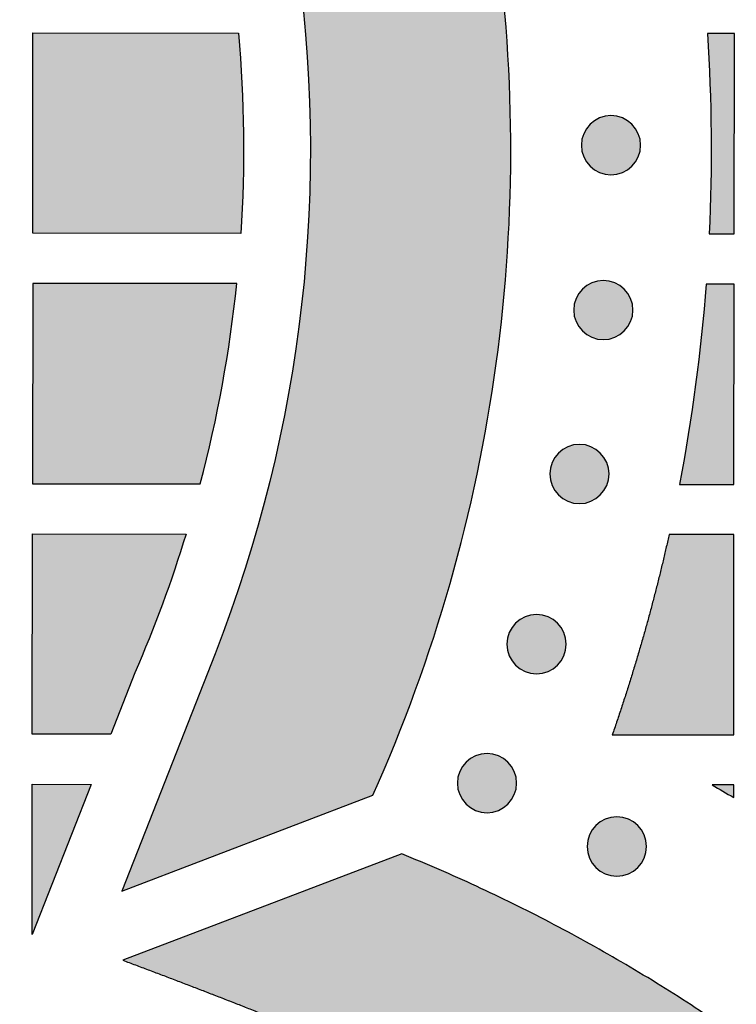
# Model space of a CAD drawing. Header units: millimetres. Extents: x -3873 to -97, y 912 to 4165.
# Tile 481 of 656: x -1504 to -1461, y 2969 to 3028. Entities that reach past the tile are written whole.
import ezdxf

# ---------------------------------------------------------------- set-up
doc = ezdxf.new("R2010")
doc.units = ezdxf.units.MM
doc.layers.add('pattern', color=7, linetype='Continuous', true_color=0x000000)

msp = doc.modelspace()

# ---------------------------------------------------------------- hatches: boundary and pattern name
at = {"layer": 'pattern'}
for points in [[(-1581.915, 3080.42), (-1587.684, 3065.401), (-1573.452, 3070.953), (-1570.943, 3071.886), (-1568.395, 3072.739), (-1565.813, 3073.512), (-1563.2, 3074.202), (-1560.56, 3074.807), (-1557.897, 3075.326), (-1555.216, 3075.758), (-1552.521, 3076.102), (-1549.815, 3076.357), (-1547.105, 3076.523), (-1544.393, 3076.599), (-1541.684, 3076.587), (-1538.984, 3076.486), (-1536.295, 3076.298), (-1533.622, 3076.023), (-1530.97, 3075.663), (-1529.976, 3075.502), (-1528.982, 3075.321), (-1527.99, 3075.119), (-1526.999, 3074.898), (-1526.01, 3074.656), (-1525.024, 3074.395), (-1524.042, 3074.113), (-1523.063, 3073.812), (-1522.089, 3073.49), (-1521.121, 3073.149), (-1520.158, 3072.788), (-1519.202, 3072.407), (-1518.253, 3072.008), (-1517.311, 3071.589), (-1516.378, 3071.151), (-1515.453, 3070.694), (-1514.538, 3070.219), (-1513.632, 3069.726), (-1512.737, 3069.215), (-1511.853, 3068.686), (-1510.981, 3068.141), (-1510.12, 3067.578), (-1509.272, 3067), (-1508.436, 3066.405), (-1507.614, 3065.795), (-1506.805, 3065.169), (-1506.011, 3064.53), (-1505.231, 3063.875), (-1504.466, 3063.208), (-1503.717, 3062.527), (-1502.983, 3061.833), (-1502.264, 3061.127), (-1501.56, 3060.408), (-1500.868, 3059.672), (-1500.188, 3058.921), (-1499.522, 3058.155), (-1498.869, 3057.374), (-1498.231, 3056.579), (-1497.607, 3055.769), (-1496.999, 3054.946), (-1496.406, 3054.109), (-1495.828, 3053.26), (-1495.268, 3052.398), (-1494.724, 3051.524), (-1494.197, 3050.639), (-1493.688, 3049.743), (-1493.196, 3048.837), (-1492.723, 3047.92), (-1492.268, 3046.995), (-1491.832, 3046.061), (-1491.415, 3045.118), (-1491.017, 3044.168), (-1490.638, 3043.211), (-1490.279, 3042.248), (-1489.939, 3041.279), (-1489.62, 3040.304), (-1489.32, 3039.325), (-1489.04, 3038.342), (-1488.781, 3037.356), (-1488.541, 3036.367), (-1488.322, 3035.376), (-1488.122, 3034.383), (-1487.943, 3033.389), (-1487.783, 3032.394), (-1487.428, 3029.741), (-1487.158, 3027.068), (-1486.975, 3024.379), (-1486.88, 3021.678), (-1486.873, 3018.97), (-1486.955, 3016.258), (-1487.126, 3013.548), (-1487.386, 3010.843), (-1487.735, 3008.148), (-1488.172, 3005.468), (-1488.696, 3002.806), (-1489.306, 3000.167), (-1490.001, 2997.555), (-1490.779, 2994.975), (-1491.637, 2992.429), (-1492.574, 2989.921), (-1498.154, 2975.7), (-1483.123, 2981.44), (-1482.457, 2982.966), (-1481.815, 2984.507), (-1481.199, 2986.063), (-1480.61, 2987.632), (-1480.048, 2989.215), (-1479.513, 2990.81), (-1479.006, 2992.418), (-1478.526, 2994.036), (-1478.075, 2995.665), (-1477.653, 2997.303), (-1477.26, 2998.95), (-1476.896, 3000.605), (-1476.561, 3002.268), (-1476.256, 3003.937), (-1475.981, 3005.612), (-1475.736, 3007.292), (-1475.522, 3008.976), (-1475.337, 3010.663), (-1475.183, 3012.353), (-1475.059, 3014.044), (-1474.966, 3015.737), (-1474.903, 3017.429), (-1474.87, 3019.12), (-1474.867, 3020.81), (-1474.895, 3022.498), (-1474.953, 3024.182), (-1475.04, 3025.863), (-1475.157, 3027.538), (-1475.303, 3029.209), (-1475.479, 3030.872), (-1475.684, 3032.529), (-1475.917, 3034.178), (-1476.113, 3035.404), (-1476.334, 3036.63), (-1476.58, 3037.854), (-1476.851, 3039.076), (-1477.146, 3040.296), (-1477.466, 3041.512), (-1477.811, 3042.724), (-1478.181, 3043.931), (-1478.575, 3045.132), (-1478.993, 3046.327), (-1479.436, 3047.515), (-1479.903, 3048.695), (-1480.394, 3049.866), (-1480.908, 3051.028), (-1481.446, 3052.18), (-1482.007, 3053.321), (-1482.59, 3054.451), (-1483.196, 3055.568), (-1483.824, 3056.673), (-1484.474, 3057.764), (-1485.144, 3058.842), (-1485.836, 3059.904), (-1486.547, 3060.951), (-1487.279, 3061.983), (-1488.029, 3062.998), (-1488.798, 3063.996), (-1489.585, 3064.977), (-1490.39, 3065.94), (-1491.211, 3066.885), (-1492.049, 3067.81), (-1492.902, 3068.717), (-1493.771, 3069.605), (-1494.657, 3070.475), (-1495.562, 3071.33), (-1496.486, 3072.17), (-1497.429, 3072.993), (-1498.391, 3073.799), (-1499.37, 3074.588), (-1500.367, 3075.359), (-1501.38, 3076.111), (-1502.41, 3076.845), (-1503.456, 3077.558), (-1504.518, 3078.252), (-1505.594, 3078.924), (-1506.684, 3079.576), (-1507.787, 3080.206), (-1508.903, 3080.814), (-1510.032, 3081.4), (-1511.172, 3081.963), (-1512.323, 3082.503), (-1513.484, 3083.019), (-1514.654, 3083.512), (-1515.833, 3083.981), (-1517.02, 3084.427), (-1518.214, 3084.847), (-1519.415, 3085.244), (-1520.621, 3085.616), (-1521.832, 3085.963), (-1523.048, 3086.285), (-1524.267, 3086.583), (-1525.489, 3086.856), (-1526.713, 3087.104), (-1527.938, 3087.328), (-1529.163, 3087.526), (-1530.812, 3087.763), (-1532.468, 3087.97), (-1534.132, 3088.149), (-1535.802, 3088.299), (-1537.477, 3088.419), (-1539.157, 3088.51), (-1540.842, 3088.57), (-1542.529, 3088.601), (-1544.219, 3088.602), (-1545.911, 3088.572), (-1547.603, 3088.512), (-1549.296, 3088.422), (-1550.987, 3088.302), (-1552.677, 3088.151), (-1554.365, 3087.969), (-1556.049, 3087.758), (-1557.729, 3087.516), (-1559.405, 3087.244), (-1561.075, 3086.943), (-1562.738, 3086.611), (-1564.394, 3086.251), (-1566.042, 3085.86), (-1567.681, 3085.441), (-1569.31, 3084.993), (-1570.93, 3084.517), (-1572.538, 3084.013), (-1574.134, 3083.481), (-1575.718, 3082.921), (-1577.289, 3082.335), (-1578.846, 3081.723), (-1580.388, 3081.084)], [(-1491.025, 3015.086), (-1503.486, 3015.098), (-1503.474, 3027.098), (-1491.175, 3027.086), (-1491.056, 3025.59), (-1490.966, 3024.091), (-1490.904, 3022.591), (-1490.871, 3021.089), (-1490.867, 3019.586), (-1490.891, 3018.085), (-1490.944, 3016.584)], [(-1463.092, 3027.059), (-1462.938, 3024.062), (-1462.869, 3021.061), (-1462.885, 3018.058), (-1462.984, 3015.059), (-1461.486, 3015.058), (-1461.474, 3027.058)], [(-1470.119, 3021.627), (-1470.09, 3021.655), (-1470.061, 3021.682), (-1470.031, 3021.708), (-1470.001, 3021.735), (-1469.969, 3021.76), (-1469.937, 3021.786), (-1469.903, 3021.81), (-1469.869, 3021.834), (-1469.834, 3021.858), (-1469.798, 3021.88), (-1469.762, 3021.902), (-1469.725, 3021.923), (-1469.687, 3021.944), (-1469.648, 3021.964), (-1469.608, 3021.982), (-1469.568, 3022), (-1469.528, 3022.017), (-1469.486, 3022.033), (-1469.444, 3022.048), (-1469.402, 3022.062), (-1469.359, 3022.075), (-1469.315, 3022.087), (-1469.271, 3022.098), (-1469.227, 3022.108), (-1469.182, 3022.117), (-1469.137, 3022.125), (-1469.092, 3022.131), (-1469.047, 3022.136), (-1469.001, 3022.14), (-1468.955, 3022.143), (-1468.909, 3022.145), (-1468.863, 3022.146), (-1468.818, 3022.145), (-1468.772, 3022.143), (-1468.726, 3022.14), (-1468.68, 3022.136), (-1468.635, 3022.131), (-1468.59, 3022.124), (-1468.545, 3022.116), (-1468.5, 3022.108), (-1468.456, 3022.098), (-1468.412, 3022.087), (-1468.368, 3022.075), (-1468.325, 3022.061), (-1468.283, 3022.047), (-1468.241, 3022.032), (-1468.2, 3022.016), (-1468.159, 3021.999), (-1468.119, 3021.981), (-1468.079, 3021.962), (-1468.041, 3021.942), (-1468.003, 3021.922), (-1467.965, 3021.901), (-1467.929, 3021.878), (-1467.893, 3021.856), (-1467.858, 3021.832), (-1467.824, 3021.808), (-1467.791, 3021.783), (-1467.759, 3021.758), (-1467.727, 3021.732), (-1467.696, 3021.706), (-1467.666, 3021.679), (-1467.637, 3021.652), (-1467.609, 3021.625), (-1467.582, 3021.596), (-1467.555, 3021.567), (-1467.528, 3021.538), (-1467.502, 3021.507), (-1467.476, 3021.475), (-1467.451, 3021.443), (-1467.426, 3021.409), (-1467.402, 3021.375), (-1467.379, 3021.34), (-1467.356, 3021.305), (-1467.334, 3021.268), (-1467.313, 3021.231), (-1467.292, 3021.193), (-1467.273, 3021.154), (-1467.254, 3021.115), (-1467.236, 3021.074), (-1467.219, 3021.034), (-1467.203, 3020.992), (-1467.188, 3020.95), (-1467.174, 3020.908), (-1467.161, 3020.865), (-1467.149, 3020.821), (-1467.138, 3020.777), (-1467.128, 3020.733), (-1467.119, 3020.688), (-1467.112, 3020.644), (-1467.105, 3020.598), (-1467.1, 3020.553), (-1467.096, 3020.507), (-1467.093, 3020.461), (-1467.091, 3020.415), (-1467.091, 3020.37), (-1467.092, 3020.324), (-1467.093, 3020.278), (-1467.096, 3020.232), (-1467.101, 3020.186), (-1467.106, 3020.141), (-1467.112, 3020.096), (-1467.12, 3020.051), (-1467.129, 3020.006), (-1467.139, 3019.962), (-1467.15, 3019.918), (-1467.162, 3019.874), (-1467.175, 3019.831), (-1467.189, 3019.789), (-1467.204, 3019.747), (-1467.22, 3019.706), (-1467.237, 3019.665), (-1467.255, 3019.625), (-1467.274, 3019.585), (-1467.294, 3019.547), (-1467.315, 3019.509), (-1467.336, 3019.472), (-1467.358, 3019.435), (-1467.381, 3019.399), (-1467.404, 3019.364), (-1467.428, 3019.33), (-1467.453, 3019.297), (-1467.478, 3019.265), (-1467.504, 3019.233), (-1467.53, 3019.202), (-1467.557, 3019.173), (-1467.584, 3019.144), (-1467.612, 3019.115), (-1467.64, 3019.088), (-1467.669, 3019.061), (-1467.699, 3019.034), (-1467.73, 3019.008), (-1467.761, 3018.982), (-1467.794, 3018.957), (-1467.827, 3018.932), (-1467.861, 3018.908), (-1467.896, 3018.885), (-1467.932, 3018.862), (-1467.968, 3018.84), (-1468.006, 3018.819), (-1468.044, 3018.799), (-1468.082, 3018.779), (-1468.122, 3018.76), (-1468.162, 3018.742), (-1468.203, 3018.725), (-1468.244, 3018.709), (-1468.286, 3018.694), (-1468.329, 3018.68), (-1468.372, 3018.667), (-1468.415, 3018.655), (-1468.459, 3018.644), (-1468.503, 3018.634), (-1468.548, 3018.626), (-1468.593, 3018.618), (-1468.638, 3018.612), (-1468.684, 3018.606), (-1468.729, 3018.602), (-1468.775, 3018.599), (-1468.821, 3018.597), (-1468.867, 3018.597), (-1468.913, 3018.598), (-1468.959, 3018.599), (-1469.004, 3018.602), (-1469.05, 3018.607), (-1469.096, 3018.612), (-1469.141, 3018.618), (-1469.186, 3018.626), (-1469.23, 3018.635), (-1469.275, 3018.645), (-1469.319, 3018.656), (-1469.362, 3018.668), (-1469.405, 3018.681), (-1469.447, 3018.695), (-1469.489, 3018.71), (-1469.531, 3018.726), (-1469.571, 3018.744), (-1469.612, 3018.762), (-1469.651, 3018.78), (-1469.69, 3018.8), (-1469.728, 3018.821), (-1469.765, 3018.842), (-1469.801, 3018.864), (-1469.837, 3018.887), (-1469.872, 3018.91), (-1469.906, 3018.934), (-1469.939, 3018.959), (-1469.972, 3018.984), (-1470.003, 3019.01), (-1470.034, 3019.036), (-1470.064, 3019.063), (-1470.093, 3019.09), (-1470.121, 3019.118), (-1470.149, 3019.146), (-1470.176, 3019.175), (-1470.202, 3019.205), (-1470.229, 3019.236), (-1470.254, 3019.267), (-1470.279, 3019.3), (-1470.304, 3019.333), (-1470.328, 3019.367), (-1470.351, 3019.402), (-1470.374, 3019.438), (-1470.396, 3019.474), (-1470.417, 3019.512), (-1470.438, 3019.55), (-1470.457, 3019.589), (-1470.476, 3019.628), (-1470.494, 3019.668), (-1470.511, 3019.709), (-1470.527, 3019.75), (-1470.542, 3019.792), (-1470.556, 3019.835), (-1470.569, 3019.878), (-1470.581, 3019.921), (-1470.592, 3019.965), (-1470.602, 3020.009), (-1470.611, 3020.054), (-1470.618, 3020.099), (-1470.625, 3020.144), (-1470.63, 3020.19), (-1470.634, 3020.235), (-1470.637, 3020.281), (-1470.639, 3020.327), (-1470.639, 3020.373), (-1470.639, 3020.419), (-1470.637, 3020.465), (-1470.634, 3020.511), (-1470.63, 3020.556), (-1470.624, 3020.602), (-1470.618, 3020.647), (-1470.61, 3020.692), (-1470.601, 3020.736), (-1470.592, 3020.781), (-1470.581, 3020.825), (-1470.568, 3020.868), (-1470.555, 3020.911), (-1470.541, 3020.954), (-1470.526, 3020.995), (-1470.51, 3021.037), (-1470.493, 3021.077), (-1470.475, 3021.118), (-1470.456, 3021.157), (-1470.436, 3021.196), (-1470.416, 3021.234), (-1470.394, 3021.271), (-1470.372, 3021.307), (-1470.35, 3021.343), (-1470.326, 3021.378), (-1470.302, 3021.412), (-1470.277, 3021.445), (-1470.252, 3021.478), (-1470.226, 3021.509), (-1470.2, 3021.54), (-1470.173, 3021.57), (-1470.146, 3021.599)], [(-1470.578, 3011.759), (-1470.549, 3011.786), (-1470.52, 3011.813), (-1470.49, 3011.84), (-1470.46, 3011.866), (-1470.428, 3011.892), (-1470.396, 3011.917), (-1470.362, 3011.942), (-1470.328, 3011.966), (-1470.293, 3011.989), (-1470.257, 3012.012), (-1470.221, 3012.034), (-1470.184, 3012.055), (-1470.146, 3012.075), (-1470.107, 3012.095), (-1470.067, 3012.114), (-1470.027, 3012.132), (-1469.987, 3012.149), (-1469.945, 3012.165), (-1469.903, 3012.18), (-1469.861, 3012.194), (-1469.818, 3012.207), (-1469.774, 3012.219), (-1469.73, 3012.23), (-1469.686, 3012.24), (-1469.641, 3012.248), (-1469.596, 3012.256), (-1469.551, 3012.262), (-1469.506, 3012.268), (-1469.46, 3012.272), (-1469.414, 3012.275), (-1469.368, 3012.277), (-1469.322, 3012.277), (-1469.276, 3012.276), (-1469.231, 3012.275), (-1469.185, 3012.272), (-1469.139, 3012.267), (-1469.094, 3012.262), (-1469.048, 3012.256), (-1469.004, 3012.248), (-1468.959, 3012.239), (-1468.915, 3012.229), (-1468.871, 3012.218), (-1468.827, 3012.206), (-1468.784, 3012.193), (-1468.742, 3012.179), (-1468.7, 3012.164), (-1468.659, 3012.148), (-1468.618, 3012.13), (-1468.578, 3012.112), (-1468.538, 3012.094), (-1468.5, 3012.074), (-1468.462, 3012.053), (-1468.424, 3012.032), (-1468.388, 3012.01), (-1468.352, 3011.987), (-1468.317, 3011.964), (-1468.283, 3011.94), (-1468.25, 3011.915), (-1468.218, 3011.89), (-1468.186, 3011.864), (-1468.155, 3011.838), (-1468.125, 3011.811), (-1468.096, 3011.784), (-1468.068, 3011.756), (-1468.041, 3011.728), (-1468.014, 3011.699), (-1467.987, 3011.669), (-1467.961, 3011.638), (-1467.935, 3011.607), (-1467.91, 3011.574), (-1467.885, 3011.541), (-1467.861, 3011.507), (-1467.838, 3011.472), (-1467.815, 3011.436), (-1467.793, 3011.4), (-1467.772, 3011.362), (-1467.751, 3011.324), (-1467.732, 3011.285), (-1467.713, 3011.246), (-1467.695, 3011.206), (-1467.678, 3011.165), (-1467.662, 3011.124), (-1467.647, 3011.082), (-1467.633, 3011.039), (-1467.62, 3010.996), (-1467.608, 3010.953), (-1467.597, 3010.909), (-1467.587, 3010.865), (-1467.578, 3010.82), (-1467.571, 3010.775), (-1467.564, 3010.73), (-1467.559, 3010.684), (-1467.555, 3010.639), (-1467.552, 3010.593), (-1467.55, 3010.547), (-1467.55, 3010.501), (-1467.55, 3010.455), (-1467.552, 3010.409), (-1467.555, 3010.363), (-1467.559, 3010.318), (-1467.565, 3010.272), (-1467.571, 3010.227), (-1467.579, 3010.182), (-1467.588, 3010.138), (-1467.598, 3010.093), (-1467.609, 3010.049), (-1467.621, 3010.006), (-1467.634, 3009.963), (-1467.648, 3009.92), (-1467.663, 3009.879), (-1467.679, 3009.837), (-1467.696, 3009.797), (-1467.714, 3009.756), (-1467.733, 3009.717), (-1467.753, 3009.678), (-1467.774, 3009.64), (-1467.795, 3009.603), (-1467.817, 3009.567), (-1467.84, 3009.531), (-1467.863, 3009.496), (-1467.887, 3009.462), (-1467.912, 3009.429), (-1467.937, 3009.396), (-1467.963, 3009.365), (-1467.989, 3009.334), (-1468.016, 3009.304), (-1468.043, 3009.275), (-1468.071, 3009.247), (-1468.099, 3009.219), (-1468.128, 3009.192), (-1468.158, 3009.166), (-1468.189, 3009.139), (-1468.22, 3009.114), (-1468.253, 3009.088), (-1468.286, 3009.064), (-1468.32, 3009.04), (-1468.355, 3009.016), (-1468.391, 3008.994), (-1468.427, 3008.972), (-1468.465, 3008.951), (-1468.503, 3008.93), (-1468.541, 3008.91), (-1468.581, 3008.892), (-1468.621, 3008.874), (-1468.662, 3008.857), (-1468.703, 3008.841), (-1468.745, 3008.826), (-1468.788, 3008.812), (-1468.831, 3008.799), (-1468.874, 3008.787), (-1468.918, 3008.776), (-1468.962, 3008.766), (-1469.007, 3008.757), (-1469.052, 3008.749), (-1469.097, 3008.743), (-1469.143, 3008.738), (-1469.188, 3008.734), (-1469.234, 3008.731), (-1469.28, 3008.729), (-1469.326, 3008.728), (-1469.372, 3008.729), (-1469.418, 3008.731), (-1469.463, 3008.734), (-1469.509, 3008.738), (-1469.555, 3008.743), (-1469.6, 3008.75), (-1469.645, 3008.758), (-1469.689, 3008.766), (-1469.734, 3008.776), (-1469.778, 3008.787), (-1469.821, 3008.799), (-1469.864, 3008.813), (-1469.906, 3008.827), (-1469.948, 3008.842), (-1469.99, 3008.858), (-1470.03, 3008.875), (-1470.07, 3008.893), (-1470.11, 3008.912), (-1470.149, 3008.932), (-1470.187, 3008.952), (-1470.224, 3008.973), (-1470.26, 3008.996), (-1470.296, 3009.018), (-1470.331, 3009.042), (-1470.365, 3009.066), (-1470.398, 3009.091), (-1470.431, 3009.116), (-1470.462, 3009.142), (-1470.493, 3009.168), (-1470.523, 3009.195), (-1470.552, 3009.222), (-1470.58, 3009.249), (-1470.607, 3009.278), (-1470.635, 3009.307), (-1470.661, 3009.336), (-1470.687, 3009.367), (-1470.713, 3009.399), (-1470.738, 3009.431), (-1470.763, 3009.465), (-1470.787, 3009.499), (-1470.81, 3009.534), (-1470.833, 3009.569), (-1470.855, 3009.606), (-1470.876, 3009.643), (-1470.897, 3009.681), (-1470.916, 3009.72), (-1470.935, 3009.76), (-1470.953, 3009.8), (-1470.97, 3009.84), (-1470.986, 3009.882), (-1471.001, 3009.924), (-1471.015, 3009.966), (-1471.028, 3010.009), (-1471.04, 3010.053), (-1471.051, 3010.097), (-1471.061, 3010.141), (-1471.07, 3010.186), (-1471.077, 3010.23), (-1471.084, 3010.276), (-1471.089, 3010.321), (-1471.093, 3010.367), (-1471.096, 3010.413), (-1471.098, 3010.459), (-1471.098, 3010.504), (-1471.098, 3010.55), (-1471.096, 3010.596), (-1471.093, 3010.642), (-1471.089, 3010.688), (-1471.083, 3010.733), (-1471.077, 3010.778), (-1471.069, 3010.823), (-1471.06, 3010.868), (-1471.051, 3010.912), (-1471.04, 3010.956), (-1471.027, 3011), (-1471.014, 3011.043), (-1471, 3011.085), (-1470.985, 3011.127), (-1470.969, 3011.168), (-1470.952, 3011.209), (-1470.934, 3011.249), (-1470.915, 3011.289), (-1470.895, 3011.327), (-1470.875, 3011.365), (-1470.853, 3011.402), (-1470.831, 3011.439), (-1470.809, 3011.475), (-1470.785, 3011.51), (-1470.761, 3011.544), (-1470.736, 3011.577), (-1470.711, 3011.609), (-1470.685, 3011.641), (-1470.659, 3011.672), (-1470.632, 3011.701), (-1470.605, 3011.73)], [(-1491.275, 3012.086), (-1503.489, 3012.097), (-1503.5, 3000.098), (-1493.455, 3000.088), (-1493.081, 3001.566), (-1492.736, 3003.052), (-1492.42, 3004.545), (-1492.132, 3006.045), (-1491.874, 3007.549), (-1491.645, 3009.058), (-1491.445, 3010.571)], [(-1464.766, 3000.061), (-1461.5, 3000.058), (-1461.489, 3012.057), (-1463.169, 3012.059), (-1463.44, 3009.044), (-1463.797, 3006.037), (-1464.239, 3003.042)], [(-1472.01, 3001.939), (-1471.982, 3001.966), (-1471.953, 3001.993), (-1471.923, 3002.02), (-1471.892, 3002.046), (-1471.861, 3002.072), (-1471.828, 3002.097), (-1471.795, 3002.122), (-1471.761, 3002.146), (-1471.726, 3002.169), (-1471.69, 3002.192), (-1471.654, 3002.214), (-1471.616, 3002.235), (-1471.578, 3002.256), (-1471.54, 3002.275), (-1471.5, 3002.294), (-1471.46, 3002.312), (-1471.419, 3002.329), (-1471.378, 3002.345), (-1471.336, 3002.36), (-1471.294, 3002.374), (-1471.251, 3002.387), (-1471.207, 3002.399), (-1471.163, 3002.41), (-1471.119, 3002.42), (-1471.074, 3002.429), (-1471.029, 3002.436), (-1470.984, 3002.443), (-1470.938, 3002.448), (-1470.893, 3002.452), (-1470.847, 3002.455), (-1470.801, 3002.457), (-1470.755, 3002.457), (-1470.709, 3002.456), (-1470.663, 3002.455), (-1470.618, 3002.452), (-1470.572, 3002.447), (-1470.527, 3002.442), (-1470.481, 3002.436), (-1470.436, 3002.428), (-1470.392, 3002.419), (-1470.347, 3002.409), (-1470.304, 3002.398), (-1470.26, 3002.386), (-1470.217, 3002.373), (-1470.175, 3002.359), (-1470.133, 3002.344), (-1470.091, 3002.328), (-1470.051, 3002.311), (-1470.011, 3002.293), (-1469.971, 3002.274), (-1469.932, 3002.254), (-1469.894, 3002.233), (-1469.857, 3002.212), (-1469.821, 3002.19), (-1469.785, 3002.167), (-1469.75, 3002.144), (-1469.716, 3002.12), (-1469.683, 3002.095), (-1469.65, 3002.07), (-1469.619, 3002.044), (-1469.588, 3002.018), (-1469.558, 3001.991), (-1469.529, 3001.964), (-1469.501, 3001.936), (-1469.474, 3001.908), (-1469.446, 3001.879), (-1469.42, 3001.849), (-1469.394, 3001.818), (-1469.368, 3001.787), (-1469.343, 3001.754), (-1469.318, 3001.721), (-1469.294, 3001.687), (-1469.271, 3001.652), (-1469.248, 3001.616), (-1469.226, 3001.58), (-1469.205, 3001.542), (-1469.184, 3001.504), (-1469.165, 3001.466), (-1469.146, 3001.426), (-1469.128, 3001.386), (-1469.111, 3001.345), (-1469.095, 3001.304), (-1469.08, 3001.262), (-1469.066, 3001.219), (-1469.053, 3001.176), (-1469.041, 3001.133), (-1469.03, 3001.089), (-1469.02, 3001.045), (-1469.011, 3001), (-1469.004, 3000.955), (-1468.997, 3000.91), (-1468.992, 3000.864), (-1468.988, 3000.819), (-1468.985, 3000.773), (-1468.983, 3000.727), (-1468.983, 3000.681), (-1468.983, 3000.635), (-1468.985, 3000.589), (-1468.988, 3000.544), (-1468.992, 3000.498), (-1468.998, 3000.452), (-1469.004, 3000.407), (-1469.012, 3000.362), (-1469.021, 3000.318), (-1469.031, 3000.273), (-1469.042, 3000.229), (-1469.054, 3000.186), (-1469.067, 3000.143), (-1469.081, 3000.101), (-1469.096, 3000.059), (-1469.112, 3000.017), (-1469.129, 2999.977), (-1469.147, 2999.936), (-1469.166, 2999.897), (-1469.186, 2999.858), (-1469.206, 2999.82), (-1469.228, 2999.783), (-1469.25, 2999.747), (-1469.272, 2999.711), (-1469.296, 2999.676), (-1469.32, 2999.642), (-1469.345, 2999.609), (-1469.37, 2999.576), (-1469.396, 2999.545), (-1469.422, 2999.514), (-1469.449, 2999.484), (-1469.476, 2999.455), (-1469.504, 2999.427), (-1469.532, 2999.4), (-1469.561, 2999.372), (-1469.591, 2999.346), (-1469.621, 2999.319), (-1469.653, 2999.294), (-1469.686, 2999.269), (-1469.719, 2999.244), (-1469.753, 2999.22), (-1469.788, 2999.197), (-1469.824, 2999.174), (-1469.86, 2999.152), (-1469.897, 2999.131), (-1469.935, 2999.11), (-1469.974, 2999.091), (-1470.014, 2999.072), (-1470.054, 2999.054), (-1470.095, 2999.037), (-1470.136, 2999.021), (-1470.178, 2999.006), (-1470.22, 2998.992), (-1470.263, 2998.979), (-1470.307, 2998.967), (-1470.351, 2998.956), (-1470.395, 2998.946), (-1470.44, 2998.937), (-1470.485, 2998.93), (-1470.53, 2998.923), (-1470.575, 2998.918), (-1470.621, 2998.914), (-1470.667, 2998.911), (-1470.713, 2998.909), (-1470.759, 2998.909), (-1470.805, 2998.909), (-1470.85, 2998.911), (-1470.896, 2998.914), (-1470.942, 2998.918), (-1470.987, 2998.924), (-1471.033, 2998.93), (-1471.078, 2998.938), (-1471.122, 2998.947), (-1471.166, 2998.956), (-1471.21, 2998.967), (-1471.254, 2998.98), (-1471.297, 2998.993), (-1471.339, 2999.007), (-1471.381, 2999.022), (-1471.422, 2999.038), (-1471.463, 2999.055), (-1471.503, 2999.073), (-1471.543, 2999.092), (-1471.581, 2999.112), (-1471.619, 2999.132), (-1471.657, 2999.154), (-1471.693, 2999.176), (-1471.729, 2999.198), (-1471.764, 2999.222), (-1471.798, 2999.246), (-1471.831, 2999.271), (-1471.863, 2999.296), (-1471.895, 2999.322), (-1471.926, 2999.348), (-1471.956, 2999.375), (-1471.985, 2999.402), (-1472.013, 2999.429), (-1472.04, 2999.458), (-1472.067, 2999.487), (-1472.094, 2999.517), (-1472.12, 2999.547), (-1472.146, 2999.579), (-1472.171, 2999.611), (-1472.196, 2999.645), (-1472.22, 2999.679), (-1472.243, 2999.714), (-1472.266, 2999.75), (-1472.288, 2999.786), (-1472.309, 2999.823), (-1472.33, 2999.861), (-1472.349, 2999.9), (-1472.368, 2999.94), (-1472.386, 2999.98), (-1472.403, 3000.02), (-1472.419, 3000.062), (-1472.434, 3000.104), (-1472.448, 3000.146), (-1472.461, 3000.189), (-1472.473, 3000.233), (-1472.484, 3000.277), (-1472.494, 3000.321), (-1472.503, 3000.366), (-1472.51, 3000.411), (-1472.517, 3000.456), (-1472.522, 3000.501), (-1472.526, 3000.547), (-1472.529, 3000.593), (-1472.531, 3000.639), (-1472.531, 3000.685), (-1472.531, 3000.73), (-1472.529, 3000.776), (-1472.526, 3000.822), (-1472.522, 3000.868), (-1472.516, 3000.913), (-1472.51, 3000.958), (-1472.502, 3001.003), (-1472.493, 3001.048), (-1472.483, 3001.092), (-1472.472, 3001.136), (-1472.46, 3001.18), (-1472.447, 3001.223), (-1472.433, 3001.265), (-1472.418, 3001.307), (-1472.402, 3001.348), (-1472.385, 3001.389), (-1472.367, 3001.429), (-1472.348, 3001.469), (-1472.328, 3001.507), (-1472.308, 3001.545), (-1472.286, 3001.583), (-1472.264, 3001.619), (-1472.241, 3001.655), (-1472.218, 3001.69), (-1472.194, 3001.724), (-1472.169, 3001.757), (-1472.144, 3001.789), (-1472.118, 3001.821), (-1472.092, 3001.852), (-1472.065, 3001.882), (-1472.038, 3001.911)], [(-1494.309, 2997.089), (-1494.987, 2994.979), (-1495.725, 2992.888), (-1496.522, 2990.818), (-1497.376, 2988.773), (-1498.82, 2985.093), (-1503.514, 2985.098), (-1503.503, 2997.098)], [(-1468.786, 2985.065), (-1461.514, 2985.058), (-1461.503, 2997.058), (-1465.385, 2997.061), (-1466.095, 2994.061), (-1466.9, 2991.06), (-1467.797, 2988.059)], [(-1474.574, 2991.748), (-1474.546, 2991.775), (-1474.517, 2991.802), (-1474.487, 2991.829), (-1474.456, 2991.855), (-1474.424, 2991.881), (-1474.392, 2991.906), (-1474.359, 2991.931), (-1474.324, 2991.955), (-1474.289, 2991.978), (-1474.254, 2992.001), (-1474.217, 2992.023), (-1474.18, 2992.044), (-1474.142, 2992.065), (-1474.103, 2992.084), (-1474.064, 2992.103), (-1474.024, 2992.121), (-1473.983, 2992.138), (-1473.941, 2992.154), (-1473.899, 2992.169), (-1473.857, 2992.183), (-1473.814, 2992.196), (-1473.771, 2992.208), (-1473.727, 2992.219), (-1473.682, 2992.229), (-1473.638, 2992.238), (-1473.593, 2992.245), (-1473.547, 2992.252), (-1473.502, 2992.257), (-1473.456, 2992.261), (-1473.411, 2992.264), (-1473.365, 2992.266), (-1473.319, 2992.266), (-1473.273, 2992.266), (-1473.227, 2992.264), (-1473.181, 2992.261), (-1473.135, 2992.257), (-1473.09, 2992.251), (-1473.045, 2992.245), (-1473, 2992.237), (-1472.955, 2992.228), (-1472.911, 2992.218), (-1472.867, 2992.207), (-1472.824, 2992.195), (-1472.781, 2992.182), (-1472.738, 2992.168), (-1472.696, 2992.153), (-1472.655, 2992.137), (-1472.614, 2992.12), (-1472.574, 2992.102), (-1472.535, 2992.083), (-1472.496, 2992.063), (-1472.458, 2992.043), (-1472.421, 2992.021), (-1472.384, 2991.999), (-1472.349, 2991.976), (-1472.314, 2991.953), (-1472.28, 2991.929), (-1472.246, 2991.904), (-1472.214, 2991.879), (-1472.182, 2991.853), (-1472.152, 2991.827), (-1472.122, 2991.8), (-1472.093, 2991.773), (-1472.065, 2991.745), (-1472.037, 2991.717), (-1472.01, 2991.688), (-1471.983, 2991.658), (-1471.957, 2991.627), (-1471.931, 2991.596), (-1471.906, 2991.563), (-1471.881, 2991.53), (-1471.857, 2991.496), (-1471.834, 2991.461), (-1471.811, 2991.425), (-1471.789, 2991.389), (-1471.768, 2991.351), (-1471.748, 2991.313), (-1471.728, 2991.275), (-1471.709, 2991.235), (-1471.691, 2991.195), (-1471.674, 2991.154), (-1471.658, 2991.113), (-1471.643, 2991.071), (-1471.629, 2991.029), (-1471.616, 2990.986), (-1471.604, 2990.942), (-1471.593, 2990.898), (-1471.583, 2990.854), (-1471.575, 2990.809), (-1471.567, 2990.764), (-1471.561, 2990.719), (-1471.555, 2990.673), (-1471.551, 2990.628), (-1471.548, 2990.582), (-1471.547, 2990.536), (-1471.546, 2990.49), (-1471.547, 2990.444), (-1471.549, 2990.398), (-1471.552, 2990.353), (-1471.556, 2990.307), (-1471.561, 2990.262), (-1471.568, 2990.216), (-1471.575, 2990.171), (-1471.584, 2990.127), (-1471.594, 2990.082), (-1471.605, 2990.039), (-1471.617, 2989.995), (-1471.63, 2989.952), (-1471.644, 2989.91), (-1471.66, 2989.868), (-1471.676, 2989.826), (-1471.693, 2989.786), (-1471.711, 2989.746), (-1471.73, 2989.706), (-1471.749, 2989.667), (-1471.77, 2989.629), (-1471.791, 2989.592), (-1471.813, 2989.556), (-1471.836, 2989.52), (-1471.859, 2989.485), (-1471.883, 2989.451), (-1471.908, 2989.418), (-1471.933, 2989.385), (-1471.959, 2989.354), (-1471.985, 2989.323), (-1472.012, 2989.293), (-1472.039, 2989.264), (-1472.067, 2989.236), (-1472.095, 2989.209), (-1472.124, 2989.181), (-1472.154, 2989.155), (-1472.185, 2989.129), (-1472.217, 2989.103), (-1472.249, 2989.078), (-1472.282, 2989.053), (-1472.316, 2989.029), (-1472.351, 2989.006), (-1472.387, 2988.983), (-1472.424, 2988.961), (-1472.461, 2988.94), (-1472.499, 2988.919), (-1472.538, 2988.9), (-1472.577, 2988.881), (-1472.617, 2988.863), (-1472.658, 2988.846), (-1472.699, 2988.83), (-1472.741, 2988.815), (-1472.784, 2988.801), (-1472.827, 2988.788), (-1472.87, 2988.776), (-1472.914, 2988.765), (-1472.958, 2988.755), (-1473.003, 2988.746), (-1473.048, 2988.739), (-1473.093, 2988.732), (-1473.139, 2988.727), (-1473.184, 2988.723), (-1473.23, 2988.72), (-1473.276, 2988.718), (-1473.322, 2988.718), (-1473.368, 2988.718), (-1473.414, 2988.72), (-1473.46, 2988.723), (-1473.505, 2988.727), (-1473.551, 2988.733), (-1473.596, 2988.739), (-1473.641, 2988.747), (-1473.686, 2988.756), (-1473.73, 2988.766), (-1473.774, 2988.777), (-1473.817, 2988.789), (-1473.86, 2988.802), (-1473.903, 2988.816), (-1473.945, 2988.831), (-1473.986, 2988.847), (-1474.027, 2988.864), (-1474.067, 2988.882), (-1474.106, 2988.901), (-1474.145, 2988.921), (-1474.183, 2988.941), (-1474.22, 2988.963), (-1474.257, 2988.985), (-1474.292, 2989.007), (-1474.327, 2989.031), (-1474.361, 2989.055), (-1474.395, 2989.08), (-1474.427, 2989.105), (-1474.459, 2989.131), (-1474.489, 2989.157), (-1474.519, 2989.184), (-1474.548, 2989.211), (-1474.576, 2989.238), (-1474.604, 2989.267), (-1474.631, 2989.296), (-1474.658, 2989.326), (-1474.684, 2989.356), (-1474.709, 2989.388), (-1474.735, 2989.42), (-1474.759, 2989.454), (-1474.783, 2989.488), (-1474.807, 2989.523), (-1474.829, 2989.559), (-1474.851, 2989.595), (-1474.873, 2989.632), (-1474.893, 2989.67), (-1474.913, 2989.709), (-1474.932, 2989.749), (-1474.949, 2989.789), (-1474.966, 2989.83), (-1474.982, 2989.871), (-1474.998, 2989.913), (-1475.012, 2989.955), (-1475.025, 2989.998), (-1475.037, 2990.042), (-1475.048, 2990.086), (-1475.057, 2990.13), (-1475.066, 2990.175), (-1475.074, 2990.22), (-1475.08, 2990.265), (-1475.085, 2990.31), (-1475.089, 2990.356), (-1475.092, 2990.402), (-1475.094, 2990.448), (-1475.095, 2990.494), (-1475.094, 2990.54), (-1475.092, 2990.585), (-1475.089, 2990.631), (-1475.085, 2990.677), (-1475.08, 2990.722), (-1475.073, 2990.768), (-1475.065, 2990.812), (-1475.057, 2990.857), (-1475.047, 2990.901), (-1475.036, 2990.945), (-1475.024, 2990.989), (-1475.011, 2991.032), (-1474.996, 2991.074), (-1474.981, 2991.116), (-1474.965, 2991.157), (-1474.948, 2991.198), (-1474.93, 2991.238), (-1474.911, 2991.278), (-1474.892, 2991.316), (-1474.871, 2991.354), (-1474.85, 2991.392), (-1474.828, 2991.428), (-1474.805, 2991.464), (-1474.781, 2991.499), (-1474.757, 2991.533), (-1474.733, 2991.566), (-1474.707, 2991.598), (-1474.682, 2991.63), (-1474.655, 2991.661), (-1474.629, 2991.691), (-1474.601, 2991.72)], [(-1477.541, 2983.427), (-1477.513, 2983.454), (-1477.484, 2983.481), (-1477.454, 2983.508), (-1477.423, 2983.534), (-1477.392, 2983.56), (-1477.359, 2983.585), (-1477.326, 2983.61), (-1477.292, 2983.634), (-1477.257, 2983.657), (-1477.221, 2983.68), (-1477.185, 2983.702), (-1477.147, 2983.723), (-1477.109, 2983.743), (-1477.071, 2983.763), (-1477.031, 2983.782), (-1476.991, 2983.8), (-1476.95, 2983.817), (-1476.909, 2983.833), (-1476.867, 2983.848), (-1476.824, 2983.862), (-1476.781, 2983.875), (-1476.738, 2983.887), (-1476.694, 2983.898), (-1476.65, 2983.908), (-1476.605, 2983.916), (-1476.56, 2983.924), (-1476.515, 2983.93), (-1476.469, 2983.936), (-1476.424, 2983.94), (-1476.378, 2983.943), (-1476.332, 2983.944), (-1476.286, 2983.945), (-1476.24, 2983.944), (-1476.194, 2983.943), (-1476.149, 2983.94), (-1476.103, 2983.935), (-1476.057, 2983.93), (-1476.012, 2983.923), (-1475.967, 2983.916), (-1475.923, 2983.907), (-1475.878, 2983.897), (-1475.834, 2983.886), (-1475.791, 2983.874), (-1475.748, 2983.861), (-1475.706, 2983.847), (-1475.664, 2983.832), (-1475.622, 2983.815), (-1475.582, 2983.798), (-1475.542, 2983.78), (-1475.502, 2983.762), (-1475.463, 2983.742), (-1475.425, 2983.721), (-1475.388, 2983.7), (-1475.352, 2983.678), (-1475.316, 2983.655), (-1475.281, 2983.632), (-1475.247, 2983.608), (-1475.214, 2983.583), (-1475.181, 2983.558), (-1475.15, 2983.532), (-1475.119, 2983.506), (-1475.089, 2983.479), (-1475.06, 2983.452), (-1475.032, 2983.424), (-1475.005, 2983.396), (-1474.977, 2983.367), (-1474.951, 2983.337), (-1474.925, 2983.306), (-1474.899, 2983.275), (-1474.874, 2983.242), (-1474.849, 2983.209), (-1474.825, 2983.175), (-1474.802, 2983.14), (-1474.779, 2983.104), (-1474.757, 2983.067), (-1474.736, 2983.03), (-1474.715, 2982.992), (-1474.696, 2982.953), (-1474.677, 2982.914), (-1474.659, 2982.874), (-1474.642, 2982.833), (-1474.626, 2982.792), (-1474.611, 2982.75), (-1474.597, 2982.707), (-1474.584, 2982.664), (-1474.572, 2982.621), (-1474.561, 2982.577), (-1474.551, 2982.533), (-1474.542, 2982.488), (-1474.535, 2982.443), (-1474.528, 2982.398), (-1474.523, 2982.352), (-1474.519, 2982.307), (-1474.516, 2982.261), (-1474.514, 2982.215), (-1474.514, 2982.169), (-1474.514, 2982.123), (-1474.516, 2982.077), (-1474.519, 2982.031), (-1474.523, 2981.986), (-1474.529, 2981.94), (-1474.535, 2981.895), (-1474.543, 2981.85), (-1474.552, 2981.805), (-1474.561, 2981.761), (-1474.572, 2981.717), (-1474.585, 2981.674), (-1474.598, 2981.631), (-1474.612, 2981.588), (-1474.627, 2981.546), (-1474.643, 2981.505), (-1474.66, 2981.464), (-1474.678, 2981.424), (-1474.697, 2981.385), (-1474.717, 2981.346), (-1474.737, 2981.308), (-1474.759, 2981.271), (-1474.781, 2981.235), (-1474.803, 2981.199), (-1474.827, 2981.164), (-1474.851, 2981.13), (-1474.876, 2981.097), (-1474.901, 2981.064), (-1474.927, 2981.033), (-1474.953, 2981.002), (-1474.98, 2980.972), (-1475.007, 2980.943), (-1475.034, 2980.915), (-1475.063, 2980.887), (-1475.092, 2980.86), (-1475.122, 2980.834), (-1475.152, 2980.807), (-1475.184, 2980.782), (-1475.216, 2980.756), (-1475.25, 2980.732), (-1475.284, 2980.708), (-1475.319, 2980.684), (-1475.355, 2980.662), (-1475.391, 2980.64), (-1475.428, 2980.618), (-1475.466, 2980.598), (-1475.505, 2980.578), (-1475.545, 2980.56), (-1475.585, 2980.542), (-1475.625, 2980.525), (-1475.667, 2980.509), (-1475.709, 2980.494), (-1475.751, 2980.479), (-1475.794, 2980.466), (-1475.838, 2980.454), (-1475.882, 2980.444), (-1475.926, 2980.434), (-1475.971, 2980.425), (-1476.016, 2980.417), (-1476.061, 2980.411), (-1476.106, 2980.406), (-1476.152, 2980.402), (-1476.198, 2980.399), (-1476.244, 2980.397), (-1476.29, 2980.396), (-1476.336, 2980.397), (-1476.381, 2980.399), (-1476.427, 2980.402), (-1476.473, 2980.406), (-1476.518, 2980.411), (-1476.564, 2980.418), (-1476.608, 2980.426), (-1476.653, 2980.434), (-1476.697, 2980.444), (-1476.741, 2980.455), (-1476.785, 2980.467), (-1476.828, 2980.481), (-1476.87, 2980.495), (-1476.912, 2980.51), (-1476.953, 2980.526), (-1476.994, 2980.543), (-1477.034, 2980.561), (-1477.074, 2980.58), (-1477.112, 2980.6), (-1477.15, 2980.62), (-1477.188, 2980.641), (-1477.224, 2980.663), (-1477.26, 2980.686), (-1477.295, 2980.71), (-1477.329, 2980.734), (-1477.362, 2980.758), (-1477.394, 2980.784), (-1477.426, 2980.809), (-1477.457, 2980.836), (-1477.487, 2980.863), (-1477.516, 2980.89), (-1477.544, 2980.917), (-1477.571, 2980.945), (-1477.598, 2980.975), (-1477.625, 2981.004), (-1477.651, 2981.035), (-1477.677, 2981.067), (-1477.702, 2981.099), (-1477.727, 2981.133), (-1477.751, 2981.167), (-1477.774, 2981.202), (-1477.797, 2981.237), (-1477.819, 2981.274), (-1477.84, 2981.311), (-1477.861, 2981.349), (-1477.88, 2981.388), (-1477.899, 2981.427), (-1477.917, 2981.468), (-1477.934, 2981.508), (-1477.95, 2981.55), (-1477.965, 2981.592), (-1477.979, 2981.634), (-1477.992, 2981.677), (-1478.004, 2981.721), (-1478.015, 2981.764), (-1478.025, 2981.809), (-1478.034, 2981.853), (-1478.041, 2981.898), (-1478.048, 2981.944), (-1478.053, 2981.989), (-1478.057, 2982.035), (-1478.06, 2982.081), (-1478.062, 2982.126), (-1478.062, 2982.172), (-1478.062, 2982.218), (-1478.06, 2982.264), (-1478.057, 2982.31), (-1478.053, 2982.356), (-1478.047, 2982.401), (-1478.041, 2982.446), (-1478.033, 2982.491), (-1478.024, 2982.536), (-1478.014, 2982.58), (-1478.003, 2982.624), (-1477.991, 2982.668), (-1477.978, 2982.711), (-1477.964, 2982.753), (-1477.949, 2982.795), (-1477.933, 2982.836), (-1477.916, 2982.877), (-1477.898, 2982.917), (-1477.879, 2982.956), (-1477.859, 2982.995), (-1477.838, 2983.033), (-1477.817, 2983.07), (-1477.795, 2983.107), (-1477.772, 2983.143), (-1477.749, 2983.177), (-1477.725, 2983.212), (-1477.7, 2983.245), (-1477.675, 2983.277), (-1477.649, 2983.309), (-1477.623, 2983.34), (-1477.596, 2983.369), (-1477.569, 2983.398)], [(-1499.996, 2982.094), (-1503.526, 2973.098), (-1503.517, 2982.097)], [(-1462.803, 2982.059), (-1461.518, 2981.307), (-1461.517, 2982.057)], [(-1469.766, 2979.629), (-1469.738, 2979.656), (-1469.709, 2979.684), (-1469.679, 2979.71), (-1469.648, 2979.736), (-1469.617, 2979.762), (-1469.584, 2979.787), (-1469.551, 2979.812), (-1469.517, 2979.836), (-1469.482, 2979.859), (-1469.446, 2979.882), (-1469.409, 2979.904), (-1469.372, 2979.925), (-1469.334, 2979.946), (-1469.295, 2979.965), (-1469.256, 2979.984), (-1469.216, 2980.002), (-1469.175, 2980.019), (-1469.134, 2980.035), (-1469.092, 2980.05), (-1469.049, 2980.064), (-1469.006, 2980.077), (-1468.963, 2980.089), (-1468.919, 2980.1), (-1468.875, 2980.11), (-1468.83, 2980.119), (-1468.785, 2980.126), (-1468.74, 2980.133), (-1468.694, 2980.138), (-1468.649, 2980.142), (-1468.603, 2980.145), (-1468.557, 2980.147), (-1468.511, 2980.147), (-1468.465, 2980.147), (-1468.419, 2980.145), (-1468.373, 2980.142), (-1468.328, 2980.138), (-1468.282, 2980.132), (-1468.237, 2980.126), (-1468.192, 2980.118), (-1468.147, 2980.109), (-1468.103, 2980.099), (-1468.059, 2980.088), (-1468.016, 2980.076), (-1467.973, 2980.063), (-1467.93, 2980.049), (-1467.888, 2980.034), (-1467.847, 2980.018), (-1467.806, 2980.001), (-1467.766, 2979.983), (-1467.727, 2979.964), (-1467.688, 2979.944), (-1467.65, 2979.924), (-1467.613, 2979.902), (-1467.576, 2979.88), (-1467.541, 2979.858), (-1467.506, 2979.834), (-1467.472, 2979.81), (-1467.439, 2979.785), (-1467.406, 2979.76), (-1467.375, 2979.734), (-1467.344, 2979.708), (-1467.314, 2979.681), (-1467.285, 2979.654), (-1467.257, 2979.627), (-1467.229, 2979.598), (-1467.202, 2979.569), (-1467.175, 2979.539), (-1467.149, 2979.509), (-1467.124, 2979.477), (-1467.098, 2979.445), (-1467.074, 2979.411), (-1467.05, 2979.377), (-1467.026, 2979.342), (-1467.004, 2979.306), (-1466.982, 2979.27), (-1466.96, 2979.233), (-1466.94, 2979.195), (-1466.92, 2979.156), (-1466.902, 2979.116), (-1466.884, 2979.076), (-1466.867, 2979.035), (-1466.851, 2978.994), (-1466.835, 2978.952), (-1466.821, 2978.91), (-1466.808, 2978.867), (-1466.796, 2978.823), (-1466.785, 2978.779), (-1466.776, 2978.735), (-1466.767, 2978.69), (-1466.759, 2978.645), (-1466.753, 2978.6), (-1466.748, 2978.555), (-1466.744, 2978.509), (-1466.741, 2978.463), (-1466.739, 2978.417), (-1466.738, 2978.371), (-1466.739, 2978.325), (-1466.741, 2978.28), (-1466.744, 2978.234), (-1466.748, 2978.188), (-1466.753, 2978.143), (-1466.76, 2978.097), (-1466.768, 2978.053), (-1466.776, 2978.008), (-1466.786, 2977.964), (-1466.797, 2977.92), (-1466.809, 2977.876), (-1466.822, 2977.833), (-1466.837, 2977.791), (-1466.852, 2977.749), (-1466.868, 2977.708), (-1466.885, 2977.667), (-1466.903, 2977.627), (-1466.922, 2977.587), (-1466.942, 2977.549), (-1466.962, 2977.511), (-1466.983, 2977.473), (-1467.005, 2977.437), (-1467.028, 2977.401), (-1467.052, 2977.366), (-1467.076, 2977.332), (-1467.1, 2977.299), (-1467.126, 2977.267), (-1467.151, 2977.235), (-1467.178, 2977.204), (-1467.204, 2977.174), (-1467.232, 2977.145), (-1467.259, 2977.117), (-1467.287, 2977.09), (-1467.316, 2977.063), (-1467.346, 2977.036), (-1467.377, 2977.01), (-1467.409, 2976.984), (-1467.441, 2976.959), (-1467.475, 2976.934), (-1467.509, 2976.91), (-1467.544, 2976.887), (-1467.579, 2976.864), (-1467.616, 2976.842), (-1467.653, 2976.821), (-1467.691, 2976.8), (-1467.73, 2976.781), (-1467.769, 2976.762), (-1467.809, 2976.744), (-1467.85, 2976.727), (-1467.892, 2976.711), (-1467.934, 2976.696), (-1467.976, 2976.682), (-1468.019, 2976.669), (-1468.062, 2976.657), (-1468.106, 2976.646), (-1468.151, 2976.636), (-1468.195, 2976.627), (-1468.24, 2976.62), (-1468.286, 2976.613), (-1468.331, 2976.608), (-1468.377, 2976.604), (-1468.423, 2976.601), (-1468.468, 2976.599), (-1468.514, 2976.599), (-1468.56, 2976.599), (-1468.606, 2976.601), (-1468.652, 2976.604), (-1468.698, 2976.608), (-1468.743, 2976.614), (-1468.788, 2976.62), (-1468.833, 2976.628), (-1468.878, 2976.637), (-1468.922, 2976.647), (-1468.966, 2976.658), (-1469.009, 2976.67), (-1469.052, 2976.683), (-1469.095, 2976.697), (-1469.137, 2976.712), (-1469.178, 2976.728), (-1469.219, 2976.745), (-1469.259, 2976.763), (-1469.298, 2976.782), (-1469.337, 2976.802), (-1469.375, 2976.823), (-1469.412, 2976.844), (-1469.449, 2976.866), (-1469.484, 2976.889), (-1469.519, 2976.912), (-1469.553, 2976.936), (-1469.587, 2976.961), (-1469.619, 2976.986), (-1469.651, 2977.012), (-1469.681, 2977.038), (-1469.711, 2977.065), (-1469.74, 2977.092), (-1469.768, 2977.12), (-1469.796, 2977.148), (-1469.823, 2977.177), (-1469.85, 2977.207), (-1469.876, 2977.238), (-1469.902, 2977.269), (-1469.927, 2977.302), (-1469.952, 2977.335), (-1469.976, 2977.369), (-1469.999, 2977.404), (-1470.022, 2977.44), (-1470.044, 2977.476), (-1470.065, 2977.514), (-1470.085, 2977.552), (-1470.105, 2977.59), (-1470.124, 2977.63), (-1470.142, 2977.67), (-1470.159, 2977.711), (-1470.175, 2977.752), (-1470.19, 2977.794), (-1470.204, 2977.836), (-1470.217, 2977.879), (-1470.229, 2977.923), (-1470.24, 2977.967), (-1470.25, 2978.011), (-1470.258, 2978.056), (-1470.266, 2978.101), (-1470.272, 2978.146), (-1470.278, 2978.192), (-1470.282, 2978.237), (-1470.285, 2978.283), (-1470.286, 2978.329), (-1470.287, 2978.375), (-1470.286, 2978.421), (-1470.284, 2978.467), (-1470.281, 2978.512), (-1470.277, 2978.558), (-1470.272, 2978.603), (-1470.265, 2978.649), (-1470.258, 2978.694), (-1470.249, 2978.738), (-1470.239, 2978.783), (-1470.228, 2978.826), (-1470.216, 2978.87), (-1470.203, 2978.913), (-1470.189, 2978.955), (-1470.173, 2978.997), (-1470.157, 2979.039), (-1470.14, 2979.079), (-1470.122, 2979.119), (-1470.103, 2979.159), (-1470.084, 2979.198), (-1470.063, 2979.236), (-1470.042, 2979.273), (-1470.02, 2979.309), (-1469.997, 2979.345), (-1469.974, 2979.38), (-1469.95, 2979.414), (-1469.925, 2979.447), (-1469.9, 2979.48), (-1469.874, 2979.511), (-1469.848, 2979.542), (-1469.821, 2979.572), (-1469.794, 2979.601)], [(-1426.913, 2908.254), (-1426.937, 2910.059), (-1427.014, 2911.867), (-1427.143, 2913.674), (-1427.324, 2915.478), (-1427.558, 2917.277), (-1427.845, 2919.068), (-1428.185, 2920.85), (-1428.576, 2922.619), (-1429.02, 2924.374), (-1429.514, 2926.112), (-1430.059, 2927.83), (-1430.653, 2929.527), (-1431.295, 2931.201), (-1431.985, 2932.849), (-1432.72, 2934.47), (-1433.501, 2936.061), (-1434.24, 2937.476), (-1435.009, 2938.878), (-1435.808, 2940.266), (-1436.636, 2941.638), (-1437.493, 2942.994), (-1438.379, 2944.333), (-1439.292, 2945.654), (-1440.233, 2946.956), (-1441.2, 2948.238), (-1442.194, 2949.499), (-1443.213, 2950.74), (-1444.257, 2951.958), (-1445.325, 2953.153), (-1446.416, 2954.325), (-1447.529, 2955.472), (-1448.664, 2956.595), (-1450.44, 2958.275), (-1452.26, 2959.916), (-1454.121, 2961.515), (-1456.022, 2963.071), (-1457.963, 2964.583), (-1459.941, 2966.049), (-1461.955, 2967.469), (-1464.004, 2968.839), (-1466.084, 2970.16), (-1468.195, 2971.43), (-1470.335, 2972.649), (-1472.501, 2973.815), (-1474.693, 2974.927), (-1476.907, 2975.984), (-1479.142, 2976.987), (-1481.396, 2977.934), (-1498.091, 2971.559), (-1485.913, 2966.817), (-1483.923, 2965.981), (-1481.95, 2965.095), (-1479.995, 2964.161), (-1478.06, 2963.18), (-1476.147, 2962.15), (-1474.258, 2961.075), (-1472.394, 2959.953), (-1470.557, 2958.787), (-1468.749, 2957.577), (-1466.971, 2956.324), (-1465.224, 2955.029), (-1463.511, 2953.694), (-1461.832, 2952.32), (-1460.188, 2950.908), (-1458.582, 2949.46), (-1457.014, 2947.977), (-1456.054, 2947.027), (-1455.113, 2946.057), (-1454.191, 2945.067), (-1453.288, 2944.056), (-1452.406, 2943.026), (-1451.544, 2941.978), (-1450.704, 2940.911), (-1449.886, 2939.827), (-1449.091, 2938.727), (-1448.319, 2937.61), (-1447.57, 2936.478), (-1446.845, 2935.332), (-1446.145, 2934.172), (-1445.47, 2932.999), (-1444.82, 2931.813), (-1444.195, 2930.617), (-1443.569, 2929.341), (-1442.979, 2928.041), (-1442.427, 2926.719), (-1441.912, 2925.375), (-1441.435, 2924.012), (-1440.999, 2922.632), (-1440.603, 2921.236), (-1440.247, 2919.825), (-1439.933, 2918.402), (-1439.661, 2916.969), (-1439.431, 2915.527), (-1439.243, 2914.079), (-1439.097, 2912.626), (-1438.994, 2911.171), (-1438.933, 2909.715), (-1438.913, 2908.259), (-1438.934, 2906.804), (-1438.997, 2905.349), (-1439.101, 2903.893), (-1439.248, 2902.441), (-1439.437, 2900.993), (-1439.669, 2899.552), (-1439.942, 2898.119), (-1440.257, 2896.697), (-1440.614, 2895.287), (-1441.011, 2893.891), (-1441.449, 2892.511), (-1441.926, 2891.149), (-1442.443, 2889.806), (-1442.997, 2888.484), (-1443.588, 2887.185), (-1444.214, 2885.91), (-1444.84, 2884.714), (-1445.491, 2883.529), (-1446.168, 2882.357), (-1446.869, 2881.197), (-1447.595, 2880.051), (-1448.344, 2878.92), (-1449.117, 2877.804), (-1449.914, 2876.704), (-1450.732, 2875.621), (-1451.573, 2874.555), (-1452.436, 2873.507), (-1453.319, 2872.478), (-1454.223, 2871.468), (-1455.146, 2870.479), (-1456.088, 2869.509), (-1457.049, 2868.561), (-1458.618, 2867.079), (-1460.226, 2865.632), (-1461.87, 2864.222), (-1463.55, 2862.849), (-1465.265, 2861.516), (-1467.013, 2860.223), (-1468.792, 2858.971), (-1470.601, 2857.763), (-1472.439, 2856.598), (-1474.304, 2855.478), (-1476.194, 2854.404), (-1478.108, 2853.376), (-1480.043, 2852.396), (-1481.999, 2851.464), (-1483.973, 2850.58), (-1485.964, 2849.746), (-1498.147, 2845.015), (-1481.456, 2838.625), (-1479.202, 2839.57), (-1476.966, 2840.571), (-1474.751, 2841.626), (-1472.559, 2842.737), (-1470.391, 2843.9), (-1468.25, 2845.117), (-1466.138, 2846.385), (-1464.056, 2847.704), (-1462.007, 2849.073), (-1459.992, 2850.491), (-1458.012, 2851.955), (-1456.07, 2853.466), (-1454.167, 2855.02), (-1452.305, 2856.618), (-1450.484, 2858.257), (-1448.707, 2859.935), (-1447.57, 2861.057), (-1446.456, 2862.203), (-1445.364, 2863.374), (-1444.295, 2864.569), (-1443.25, 2865.786), (-1442.23, 2867.025), (-1441.235, 2868.286), (-1440.267, 2869.567), (-1439.325, 2870.868), (-1438.41, 2872.188), (-1437.523, 2873.526), (-1436.665, 2874.882), (-1435.836, 2876.253), (-1435.036, 2877.64), (-1434.265, 2879.041), (-1433.525, 2880.456), (-1432.743, 2882.047), (-1432.006, 2883.667), (-1431.315, 2885.314), (-1430.671, 2886.987), (-1430.076, 2888.684), (-1429.53, 2890.402), (-1429.034, 2892.139), (-1428.589, 2893.893), (-1428.196, 2895.661), (-1427.855, 2897.442), (-1427.566, 2899.233), (-1427.33, 2901.032), (-1427.147, 2902.836), (-1427.017, 2904.642), (-1426.939, 2906.449)]]:
    msp.add_hatch(color=256, dxfattribs=at).paths.add_polyline_path(points, flags=0)

# ---------------------------------------------------------------- linework, layer by layer
for p, q in [((-1461.503, 2997.058), (-1465.385, 2997.061)), ((-1461.514, 2985.058), (-1461.503, 2997.058)), ((-1468.786, 2985.065), (-1461.514, 2985.058)), ((-1481.396, 2977.934), (-1498.091, 2971.559))]:
    msp.add_line(p, q, dxfattribs=at)
for points in [[(-1491.025, 3015.086), (-1503.486, 3015.098), (-1503.474, 3027.098), (-1491.175, 3027.086)], [(-1462.984, 3015.059), (-1461.486, 3015.058), (-1461.474, 3027.058), (-1463.092, 3027.059)], [(-1491.275, 3012.086), (-1503.489, 3012.097), (-1503.5, 3000.098), (-1493.455, 3000.088)], [(-1464.766, 3000.061), (-1461.5, 3000.058), (-1461.489, 3012.057), (-1463.169, 3012.059)], [(-1497.376, 2988.773), (-1498.82, 2985.093), (-1503.514, 2985.098), (-1503.503, 2997.098), (-1494.309, 2997.089)], [(-1492.574, 2989.921), (-1498.154, 2975.7), (-1483.123, 2981.44)], [(-1461.518, 2981.307), (-1461.517, 2982.057), (-1462.803, 2982.059)]]:
    msp.add_lwpolyline(points, dxfattribs=at)
msp.add_lwpolyline([(-1499.996, 2982.094), (-1503.526, 2973.098), (-1503.517, 2982.097)], close=True, dxfattribs=at)
at = {"layer": 'pattern', "extrusion": (0, 0, -1)}
for centre in [(1468.865, 3020.371), (1469.324, 3010.503), (1470.757, 3000.683), (1473.32, 2990.492), (1476.288, 2982.171), (1468.513, 2978.373)]:
    msp.add_circle(centre, 1.774, dxfattribs=at)
at = {"layer": 'pattern'}
for radius, start, end in [(94.651, 335.88767, 8.54949), (78.651, 345.25424, 354.1464)]:
    msp.add_arc((-1569.516, 3020.107), radius, start, end, dxfattribs=at)
at = {"layer": 'pattern', "extrusion": (0, 0, -1)}
for centre, radius, start, end in [((1569.516, 3020.107), 82.651, 171.45051, 201.42112), ((1569.516, 3020.107), 78.651, 174.90948, 183.66047), ((1569.516, 3020.107), 106.651, 176.26256, 182.71299), ((1569.516, 3020.107), 106.651, 184.3278, 190.83383), ((1569.516, 3020.107), 78.651, 197.0176, 203.47775), ((1519.969, 2882.88), 114.475, 119.95871, 120.70382)]:
    msp.add_arc(centre, radius, start, end, dxfattribs=at)
at = {"layer": 'pattern'}
msp.add_rational_spline([(-1465.385, 2997.061), (-1466.714, 2991.056), (-1468.786, 2985.065)], [1, 0.998341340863, 1], degree=2, dxfattribs=at)
for points, weights, knots in [([(-1426.913, 2908.254), (-1426.899, 2923.094), (-1433.501, 2936.061), (-1439.371, 2947.592), (-1448.664, 2956.595), (-1462.958, 2970.443), (-1481.396, 2977.934)], [1, 0.972296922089, 1, 0.986392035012, 1, 0.981658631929, 1], [703.584068, 703.584068, 703.584068, 732.143656, 732.143656, 757.786115, 757.786115, 797.099728, 797.099728, 797.099728]), ([(-1498.091, 2971.559), (-1491.967, 2969.277), (-1485.913, 2966.817), (-1469.634, 2960.203), (-1457.014, 2947.977), (-1449.158, 2940.365), (-1444.195, 2930.617), (-1438.903, 2920.223), (-1438.913, 2908.259)], [1, 0.999892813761, 1, 0.98165863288, 1, 0.986392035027, 1, 0.972308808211, 1], [814.971447, 814.971447, 814.971447, 828.041191, 828.041191, 862.751092, 862.751092, 884.429708, 884.429708, 907.321994, 907.321994, 907.321994])]:
    msp.add_rational_spline(points, weights, degree=2, knots=knots, dxfattribs=at)

doc.saveas('drawing.dxf')
